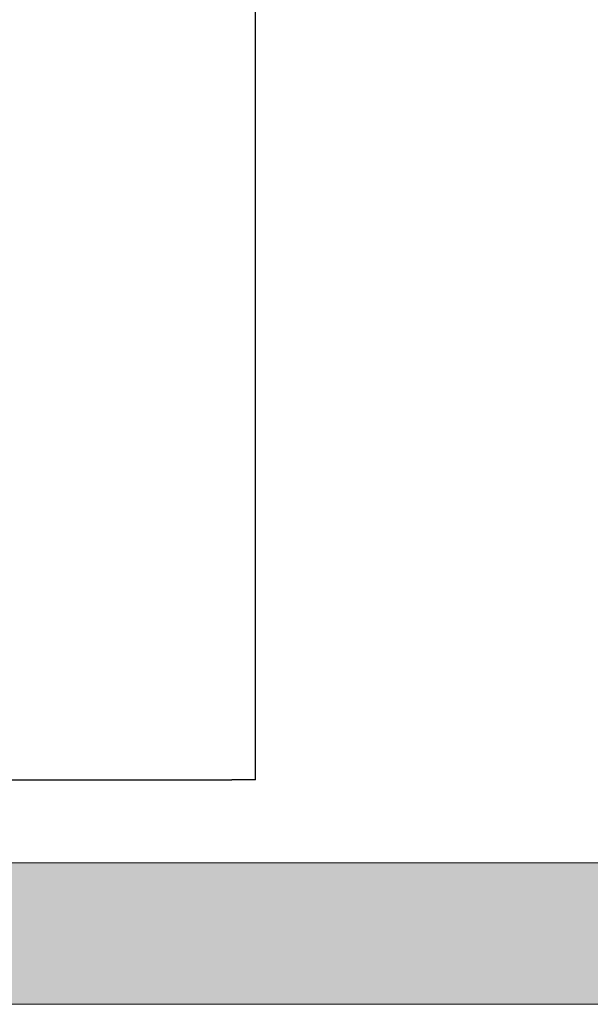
# Model space of a CAD drawing. Extents: x -89225 to 110569, y 13360 to 87647.
# Tile 467 of 478: x 101360 to 102569, y 72886 to 74975. Entities that reach past the tile are written whole.
import ezdxf

# ---------------------------------------------------------------- set-up
doc = ezdxf.new("R2010")
doc.units = 0
doc.layers.add('Beluchtingstank', color=253, linetype='Continuous')
doc.layers.add('INSTALLATIE', color=6, linetype='Continuous')

msp = doc.modelspace()

# ---------------------------------------------------------------- hatches: boundary and pattern name
at = {"layer": 'Beluchtingstank', "lineweight": 9, "ltscale": 0.01}
h = msp.add_hatch(dxfattribs=at)
h.set_pattern_fill('AR-CONC', color=256, style=0)
h.set_pattern_definition([(50, (-1014792.94, 1043025.14), (182.184669, -15.939086), [19.05, -209.55]), (355, (-1014792.94, 1043025.14), (-35.243421, 191.056845), [15.24, -167.640584]), (100.451445, (-1014777.75, 1043023.8), (146.941247, 175.117752), [16.190009, -178.090245]), (46.1842, (-1014792.94, 1043075.94), (271.07904, -42.042328), [28.575, -314.325]), (96.635558, (-1014770.35, 1043072.43), (237.404134, 247.426125), [24.285023, -267.13561]), (351.184151, (-1014792.94, 1043075.94), (237.404134, 247.426125), [22.859967, -251.45973]), (21, (-1014767.54, 1043063.24), (151.614391, -102.265198), [19.05, -209.55]), (326, (-1014767.54, 1043063.24), (61.802028, 184.187966), [15.24, -167.64]), (71.451445, (-1014754.9, 1043054.71), (213.41642, 81.922769), [16.190009, -178.089938]), (37.5, (-1014792.936, 1043025.14), (3.0886033, 84.555039), [0, -165.608, 0, -170.18, 0, -168.275]), (7.5, (-1014792.94, 1043025.14), (66.8196625, 100.180575), [0, -97.028, 0, -161.798, 0, -64.135]), (327.5, (-1014849.58, 1043025.14), (135.5905952, -5.728744), [0, -63.5, 0, -198.12, 0, -262.89]), (317.5, (-1014874.98, 1043025.14), (148.129181, 25.426491), [0, -82.55, 0, -131.572, 0, -186.69])])
h.paths.add_polyline_path([(107126.9, 72886), (107126.9, 73186), (106821.2, 73186), (93997, 73186), (93747, 73186), (80922.8, 73186), (80617.1, 73186), (80617.1, 72886)])

# ---------------------------------------------------------------- linework, layer by layer
for p, q in [((107126.9, 73186), (80617.1, 73186)), ((80617.1, 72886), (107126.9, 72886))]:
    msp.add_line(p, q, dxfattribs=at)
at = {"layer": 'INSTALLATIE'}
for p, q in [((101859.7, 73362), (101859.7, 76686)), ((101329.7, 73362), (101809.2, 73362)), ((101811.5, 73362), (101809.2, 73362)), ((101859.7, 73362), (101811.5, 73362))]:
    msp.add_line(p, q, dxfattribs=at)

doc.saveas('drawing.dxf')
